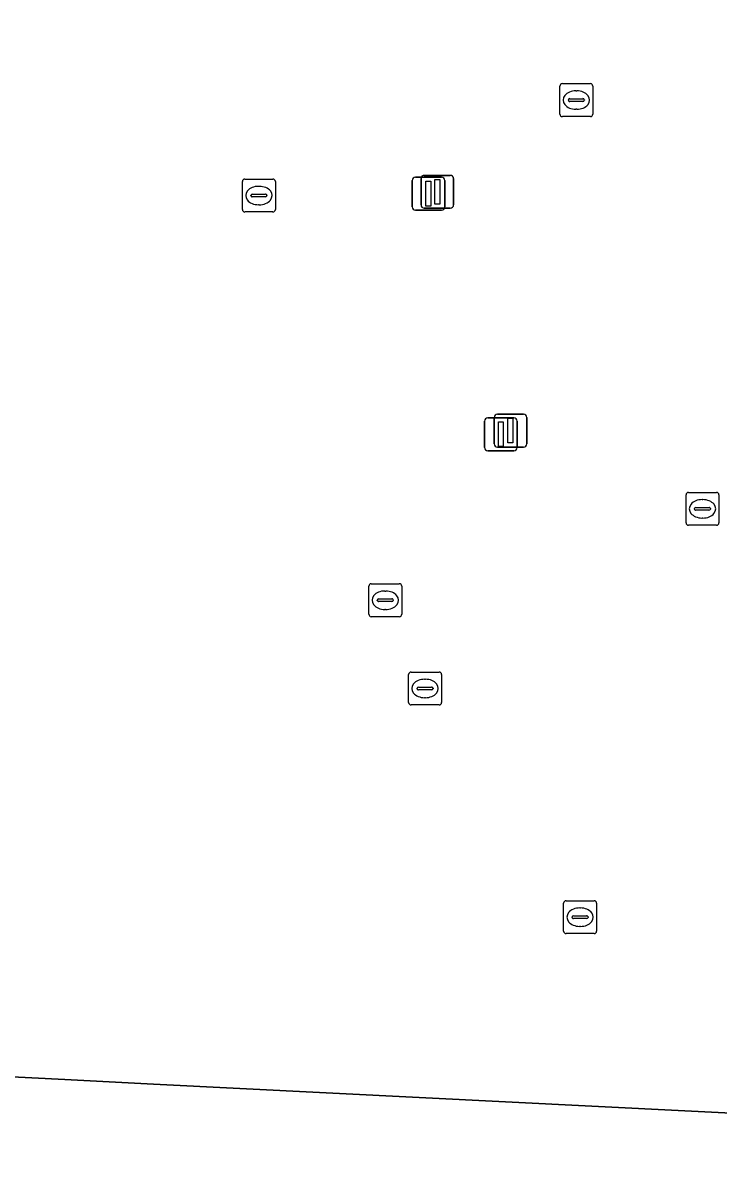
# Model space of a CAD drawing. Extents: x 161248 to 161848, y 384871 to 385383.
# Drawn here: x 161469.2 to 161490.34, y 384914.33 to 384949.31 of the extents above; entities that cross this region are included whole.
import ezdxf

# ---------------------------------------------------------------- set-up
doc = ezdxf.new("R2010")
doc.units = 0
for name, color, linetype in [('IMGEO_Erf', 7, 'Continuous'), ('IMGEO_Kolk', 7, 'Continuous'), ('IMGEO_Lichtmast', 7, 'Continuous'), ('IMGEO_Pand', 7, 'Continuous'), ('IMGEO_Rioolput', 7, 'Continuous')]:
    doc.layers.add(name, color=color, linetype=linetype)

msp = doc.modelspace()

# ---------------------------------------------------------------- linework, layer by layer
at = {"layer": 'IMGEO_Erf'}
msp.add_lwpolyline([(161504.48, 384990.635), (161478.706, 384982.523), (161480.569, 384976.5), (161479.172, 384976.026), (161481.71, 384967.719), (161481.734, 384967.62), (161465.577, 384962.651), (161465.703, 384962.356), (161464.826, 384962.094), (161462.094, 384961.279), (161460.068, 384960.675), (161460.725, 384958.4), (161468.671, 384932.496), (161456.058, 384928.282), (161456.306, 384927.519), (161458.229, 384921.594), (161459.445, 384917.85), (161459.563, 384917.873), (161460.304, 384915.459), (161465.803, 384917.137), (161465.842, 384917.432), (161470.469, 384917.199), (161473.166, 384917.063), (161500, 384915.713)], dxfattribs=at)
at = {"layer": 'IMGEO_Kolk'}
for p, q in [((161485.511, 384946.541), (161485.511, 384947.393)), ((161485.586, 384947.467), (161486.438, 384947.467)), ((161485.999, 384947.247), (161486.024, 384947.247)), ((161486.512, 384947.393), (161486.512, 384946.541)), ((161485.77, 384946.961), (161485.77, 384946.973)), ((161486.208, 384946.924), (161485.81, 384946.924)), ((161485.813, 384947.01), (161486.211, 384947.01)), ((161486.254, 384946.973), (161486.254, 384946.961)), ((161486.438, 384946.467), (161485.586, 384946.467)), ((161486.022, 384946.687), (161485.997, 384946.687)), ((161475.865, 384943.64), (161475.865, 384944.492)), ((161475.94, 384944.566), (161476.792, 384944.566)), ((161476.353, 384944.346), (161476.378, 384944.346)), ((161476.866, 384944.492), (161476.866, 384943.64)), ((161476.124, 384944.06), (161476.124, 384944.072)), ((161476.562, 384944.023), (161476.164, 384944.023)), ((161476.167, 384944.109), (161476.565, 384944.109)), ((161476.608, 384944.072), (161476.608, 384944.06)), ((161476.376, 384943.786), (161476.351, 384943.786)), ((161476.792, 384943.566), (161475.94, 384943.566)), ((161489.343, 384934.118), (161489.343, 384934.97)), ((161489.418, 384935.044), (161490.27, 384935.044)), ((161490.344, 384934.97), (161490.344, 384934.118)), ((161489.602, 384934.538), (161489.602, 384934.55)), ((161489.645, 384934.587), (161490.043, 384934.587)), ((161489.831, 384934.824), (161489.856, 384934.824)), ((161490.086, 384934.55), (161490.086, 384934.538)), ((161490.04, 384934.501), (161489.642, 384934.501)), ((161489.854, 384934.264), (161489.829, 384934.264)), ((161490.27, 384934.044), (161489.418, 384934.044)), ((161479.705, 384931.341), (161479.705, 384932.193)), ((161479.78, 384932.267), (161480.632, 384932.267)), ((161480.706, 384932.193), (161480.706, 384931.341)), ((161479.964, 384931.761), (161479.964, 384931.773)), ((161480.007, 384931.81), (161480.405, 384931.81)), ((161480.193, 384932.047), (161480.218, 384932.047)), ((161480.448, 384931.773), (161480.448, 384931.761)), ((161480.402, 384931.724), (161480.004, 384931.724)), ((161480.216, 384931.487), (161480.191, 384931.487)), ((161480.632, 384931.267), (161479.78, 384931.267)), ((161485.625, 384921.708), (161485.625, 384922.56)), ((161485.7, 384922.634), (161486.552, 384922.634)), ((161486.113, 384922.414), (161486.138, 384922.414)), ((161486.626, 384922.56), (161486.626, 384921.708)), ((161485.884, 384922.128), (161485.884, 384922.14)), ((161486.322, 384922.091), (161485.924, 384922.091)), ((161485.927, 384922.177), (161486.325, 384922.177)), ((161486.368, 384922.14), (161486.368, 384922.128)), ((161486.552, 384921.634), (161485.7, 384921.634)), ((161486.136, 384921.854), (161486.111, 384921.854))]:
    msp.add_line(p, q, dxfattribs=at)
for points in [[(161485.511, 384946.541), (161485.511, 384947.393)], [(161485.586, 384947.467), (161486.438, 384947.467)], [(161486.512, 384947.393), (161486.512, 384946.541)], [(161486.438, 384946.467), (161485.586, 384946.467)], [(161475.865, 384943.64), (161475.865, 384944.492)], [(161475.94, 384944.566), (161476.792, 384944.566)], [(161476.866, 384944.492), (161476.866, 384943.64)], [(161476.792, 384943.566), (161475.94, 384943.566)], [(161489.343, 384934.118), (161489.343, 384934.97)], [(161489.418, 384935.044), (161490.27, 384935.044)], [(161490.344, 384934.97), (161490.344, 384934.118)], [(161490.27, 384934.044), (161489.418, 384934.044)], [(161479.705, 384931.341), (161479.705, 384932.193)], [(161479.78, 384932.267), (161480.632, 384932.267)], [(161480.706, 384932.193), (161480.706, 384931.341)], [(161480.632, 384931.267), (161479.78, 384931.267)], [(161485.625, 384921.708), (161485.625, 384922.56)], [(161485.7, 384922.634), (161486.552, 384922.634)], [(161486.626, 384922.56), (161486.626, 384921.708)], [(161486.552, 384921.634), (161485.7, 384921.634)]]:
    msp.add_lwpolyline(points, dxfattribs=at)
for centre, radius, start, end in [((161485.588, 384947.391), 0.0765, 91.552, 178.448), ((161485.588, 384947.391), 0.0765, 91.552, 178.448), ((161486.436, 384947.391), 0.0765, 1.552, 88.448), ((161486.436, 384947.391), 0.0765, 1.552, 88.448), ((161485.81, 384946.97), 0.0403, 85.8775, 175.7526), ((161485.807, 384946.96), 0.0366, 178.938, 274.7102), ((161486.211, 384946.967), 0.043, 264.8664, 352.4533), ((161486.215, 384946.972), 0.0386, 1.7309, 96.639), ((161485.588, 384946.543), 0.0765, 181.552, 268.448), ((161485.588, 384946.543), 0.0765, 181.552, 268.448), ((161486.436, 384946.543), 0.0765, 271.552, 358.448), ((161486.436, 384946.543), 0.0765, 271.552, 358.448), ((161475.942, 384944.49), 0.0765, 91.552, 178.448), ((161475.942, 384944.49), 0.0765, 91.552, 178.448), ((161476.79, 384944.49), 0.0765, 1.552, 88.448), ((161476.79, 384944.49), 0.0765, 1.552, 88.448), ((161476.164, 384944.069), 0.0403, 85.8775, 175.7526), ((161476.161, 384944.059), 0.0366, 178.938, 274.7102), ((161476.565, 384944.066), 0.043, 264.8664, 352.4533), ((161476.569, 384944.071), 0.0386, 1.7309, 96.639), ((161475.942, 384943.642), 0.0765, 181.552, 268.448), ((161475.942, 384943.642), 0.0765, 181.552, 268.448), ((161476.79, 384943.642), 0.0765, 271.552, 358.448), ((161476.79, 384943.642), 0.0765, 271.552, 358.448), ((161489.42, 384934.968), 0.0765, 91.552, 178.448), ((161489.42, 384934.968), 0.0765, 91.552, 178.448), ((161490.268, 384934.968), 0.0765, 1.552, 88.448), ((161490.268, 384934.968), 0.0765, 1.552, 88.448), ((161489.642, 384934.547), 0.0403, 85.8775, 175.7526), ((161490.047, 384934.549), 0.0386, 1.7309, 96.639), ((161489.639, 384934.537), 0.0366, 178.938, 274.7102), ((161490.043, 384934.544), 0.043, 264.8664, 352.4533), ((161489.42, 384934.12), 0.0765, 181.552, 268.448), ((161489.42, 384934.12), 0.0765, 181.552, 268.448), ((161490.268, 384934.12), 0.0765, 271.552, 358.448), ((161490.268, 384934.12), 0.0765, 271.552, 358.448), ((161479.782, 384932.191), 0.0765, 91.552, 178.448), ((161479.782, 384932.191), 0.0765, 91.552, 178.448), ((161480.63, 384932.191), 0.0765, 1.552, 88.448), ((161480.63, 384932.191), 0.0765, 1.552, 88.448), ((161480.004, 384931.77), 0.0403, 85.8775, 175.7526), ((161480.001, 384931.76), 0.0366, 178.938, 274.7102), ((161480.405, 384931.767), 0.043, 264.8664, 352.4533), ((161480.409, 384931.772), 0.0386, 1.7309, 96.639), ((161479.782, 384931.343), 0.0765, 181.552, 268.448), ((161479.782, 384931.343), 0.0765, 181.552, 268.448), ((161480.63, 384931.343), 0.0765, 271.552, 358.448), ((161480.63, 384931.343), 0.0765, 271.552, 358.448), ((161485.702, 384922.558), 0.0765, 91.552, 178.448), ((161485.702, 384922.558), 0.0765, 91.552, 178.448), ((161486.55, 384922.558), 0.0765, 1.552, 88.448), ((161486.55, 384922.558), 0.0765, 1.552, 88.448), ((161485.924, 384922.137), 0.0403, 85.8775, 175.7526), ((161485.921, 384922.127), 0.0366, 178.938, 274.7102), ((161486.325, 384922.134), 0.043, 264.8664, 352.4533), ((161486.329, 384922.139), 0.0386, 1.7309, 96.639), ((161485.702, 384921.71), 0.0765, 181.552, 268.448), ((161485.702, 384921.71), 0.0765, 181.552, 268.448), ((161486.55, 384921.71), 0.0765, 271.552, 358.448), ((161486.55, 384921.71), 0.0765, 271.552, 358.448)]:
    msp.add_arc(centre, radius, start, end, dxfattribs=at)
for centre, major_axis, ratio, start_param, end_param in [((161485.998, 384946.967), (-0.387, 0.002), 0.722429, 4.712389, 7.853982), ((161486.023, 384946.967), (-0.39, 0.002), 0.717154, 1.570796, 4.712389), ((161476.352, 384944.066), (-0.387, 0.002), 0.722429, 4.712389, 7.853982), ((161476.377, 384944.066), (-0.39, 0.002), 0.717154, 1.570796, 4.712389), ((161489.83, 384934.544), (-0.387, 0.002), 0.722429, 4.712389, 7.853982), ((161489.855, 384934.544), (-0.39, 0.002), 0.717154, 1.570796, 4.712389), ((161480.192, 384931.767), (-0.387, 0.002), 0.722429, 4.712389, 7.853982), ((161480.217, 384931.767), (-0.39, 0.002), 0.717154, 1.570796, 4.712389), ((161486.112, 384922.134), (-0.387, 0.002), 0.722429, 4.712389, 7.853982), ((161486.137, 384922.134), (-0.39, 0.002), 0.717154, 1.570796, 4.712389)]:
    msp.add_ellipse(centre, major_axis=major_axis, ratio=ratio, start_param=start_param, end_param=end_param, dxfattribs=at)
at = {"layer": 'IMGEO_Lichtmast'}
for p, q in [((161481.023, 384943.723), (161481.023, 384944.523)), ((161481.023, 384944.523), (161481.023, 384943.723)), ((161481.123, 384944.623), (161481.913, 384944.623)), ((161481.913, 384944.623), (161481.123, 384944.623)), ((161481.292, 384943.78), (161481.292, 384944.58)), ((161481.292, 384944.58), (161481.292, 384943.78)), ((161481.392, 384944.68), (161482.182, 384944.68)), ((161482.182, 384944.68), (161481.392, 384944.68)), ((161482.013, 384944.523), (161482.013, 384943.723)), ((161482.013, 384943.723), (161482.013, 384944.523)), ((161482.282, 384944.58), (161482.282, 384943.78)), ((161482.282, 384943.78), (161482.282, 384944.58)), ((161482.182, 384943.68), (161481.392, 384943.68)), ((161481.392, 384943.68), (161482.182, 384943.68)), ((161481.913, 384943.623), (161481.123, 384943.623)), ((161481.123, 384943.623), (161481.913, 384943.623)), ((161483.614, 384937.423), (161484.404, 384937.423)), ((161484.404, 384937.423), (161483.614, 384937.423)), ((161483.222, 384936.41), (161483.222, 384937.21)), ((161483.222, 384937.21), (161483.222, 384936.41)), ((161483.322, 384937.31), (161484.112, 384937.31)), ((161484.112, 384937.31), (161483.322, 384937.31)), ((161483.514, 384936.523), (161483.514, 384937.323)), ((161483.514, 384937.323), (161483.514, 384936.523)), ((161484.212, 384937.21), (161484.212, 384936.41)), ((161484.212, 384936.41), (161484.212, 384937.21)), ((161484.504, 384937.323), (161484.504, 384936.523)), ((161484.504, 384936.523), (161484.504, 384937.323)), ((161484.112, 384936.31), (161483.322, 384936.31)), ((161483.322, 384936.31), (161484.112, 384936.31)), ((161484.404, 384936.423), (161483.614, 384936.423)), ((161483.614, 384936.423), (161484.404, 384936.423))]:
    msp.add_line(p, q, dxfattribs=at)
for points in [[(161481.443, 384944.498), (161481.593, 384944.498), (161481.593, 384943.748), (161481.443, 384943.748), (161481.443, 384944.498)], [(161481.712, 384944.555), (161481.862, 384944.555), (161481.862, 384943.805), (161481.712, 384943.805), (161481.712, 384944.555)], [(161483.642, 384937.185), (161483.792, 384937.185), (161483.792, 384936.435), (161483.642, 384936.435), (161483.642, 384937.185)], [(161483.934, 384937.298), (161484.084, 384937.298), (161484.084, 384936.548), (161483.934, 384936.548), (161483.934, 384937.298)]]:
    msp.add_lwpolyline(points, dxfattribs=at)
for centre, start, end in [((161481.123, 384944.523), 90, 180), ((161481.123, 384944.523), 90, 180), ((161481.392, 384944.58), 90, 180), ((161481.392, 384944.58), 90, 180), ((161481.913, 384944.523), 0, 90), ((161481.913, 384944.523), 360, 90), ((161482.182, 384944.58), 0, 90), ((161482.182, 384944.58), 360, 90), ((161481.123, 384943.723), 180, 270), ((161481.123, 384943.723), 180, 270), ((161481.392, 384943.78), 180, 270), ((161481.392, 384943.78), 180, 270), ((161481.913, 384943.723), 270, 0), ((161481.913, 384943.723), 270, 0), ((161482.182, 384943.78), 270, 0), ((161482.182, 384943.78), 270, 0), ((161483.614, 384937.323), 90, 180), ((161483.614, 384937.323), 90, 180), ((161484.404, 384937.323), 0, 90), ((161484.404, 384937.323), 360, 90), ((161483.322, 384937.21), 90, 180), ((161483.322, 384937.21), 90, 180), ((161484.112, 384937.21), 0, 90), ((161484.112, 384937.21), 360, 90), ((161483.322, 384936.41), 180, 270), ((161483.322, 384936.41), 180, 270), ((161483.614, 384936.523), 180, 270), ((161483.614, 384936.523), 180, 270), ((161484.112, 384936.41), 270, 0), ((161484.112, 384936.41), 270, 0), ((161484.404, 384936.523), 270, 0), ((161484.404, 384936.523), 270, 0)]:
    msp.add_arc(centre, 0.1, start, end, dxfattribs=at)
at = {"layer": 'IMGEO_Pand'}
msp.add_lwpolyline([(161500, 384915.713), (161473.166, 384917.063), (161470.469, 384917.199), (161465.842, 384917.432), (161465.803, 384917.137), (161460.304, 384915.459), (161459.563, 384917.873), (161459.445, 384917.85), (161459.171, 384917.798), (161462.997, 384905.435), (161464.028, 384903.912), (161465.471, 384902.789), (161467.205, 384902.169), (161472.472, 384901.888), (161474.197, 384901.793), (161474.4, 384901.782), (161474.445, 384902.333), (161474.306, 384903.145), (161482.079, 384903.557)], dxfattribs=at)
at = {"layer": 'IMGEO_Rioolput'}
for p, q in [((161480.914, 384928.659), (161480.914, 384929.511)), ((161480.989, 384929.585), (161481.841, 384929.585)), ((161481.402, 384929.365), (161481.427, 384929.365)), ((161481.915, 384929.511), (161481.915, 384928.659)), ((161481.173, 384929.079), (161481.173, 384929.091)), ((161481.611, 384929.042), (161481.213, 384929.042)), ((161481.216, 384929.128), (161481.614, 384929.128)), ((161481.657, 384929.091), (161481.657, 384929.079)), ((161481.425, 384928.805), (161481.4, 384928.805)), ((161481.841, 384928.585), (161480.989, 384928.585))]:
    msp.add_line(p, q, dxfattribs=at)
for points in [[(161480.914, 384928.659), (161480.914, 384929.511)], [(161480.989, 384929.585), (161481.841, 384929.585)], [(161481.915, 384929.511), (161481.915, 384928.659)], [(161481.841, 384928.585), (161480.989, 384928.585)]]:
    msp.add_lwpolyline(points, dxfattribs=at)
for centre, radius, start, end in [((161480.991, 384929.509), 0.0765, 91.552, 178.448), ((161480.991, 384929.509), 0.0765, 91.552, 178.448), ((161481.839, 384929.509), 0.0765, 1.552, 88.448), ((161481.839, 384929.509), 0.0765, 1.552, 88.448), ((161481.213, 384929.088), 0.0403, 85.8775, 175.7526), ((161481.21, 384929.078), 0.0366, 178.938, 274.7102), ((161481.614, 384929.085), 0.043, 264.8664, 352.4533), ((161481.618, 384929.09), 0.0386, 1.7309, 96.639), ((161480.991, 384928.661), 0.0765, 181.552, 268.448), ((161480.991, 384928.661), 0.0765, 181.552, 268.448), ((161481.839, 384928.661), 0.0765, 271.552, 358.448), ((161481.839, 384928.661), 0.0765, 271.552, 358.448)]:
    msp.add_arc(centre, radius, start, end, dxfattribs=at)
for centre, major_axis, ratio, start_param, end_param in [((161481.401, 384929.085), (-0.387, 0.002), 0.722429, 4.712389, 7.853982), ((161481.426, 384929.085), (-0.39, 0.002), 0.717154, 1.570796, 4.712389)]:
    msp.add_ellipse(centre, major_axis=major_axis, ratio=ratio, start_param=start_param, end_param=end_param, dxfattribs=at)

doc.saveas('drawing.dxf')
